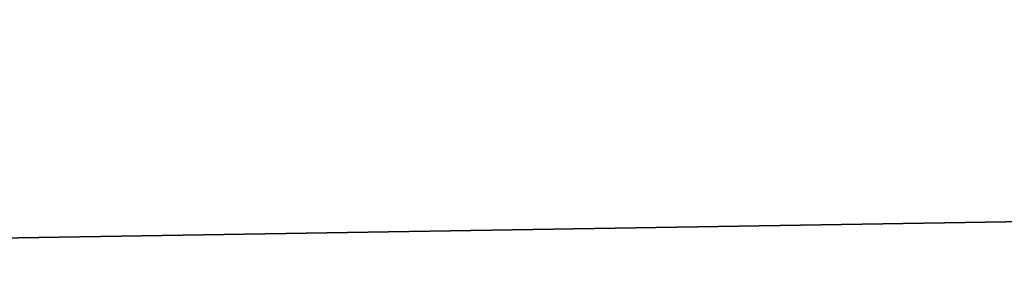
# Model space of a CAD drawing. Header units: millimetres. Extents: x -522 to 188, y -54 to 63.
# Tile 511 of 656: x -3.931965 to -3.928144, y -36.799042 to -36.798085. Entities that reach past the tile are written whole.
import ezdxf

# ---------------------------------------------------------------- set-up
doc = ezdxf.new("R2010")
doc.units = ezdxf.units.MM
doc.header["$LTSCALE"] = 65.185185
for name, color, linetype in [('1', 7, 'CONTINUOUS'), ('2', 7, 'CONTINUOUS'), ('8', 7, 'CONTINUOUS'), ('9', 7, 'CONTINUOUS')]:
    doc.layers.add(name, color=color, linetype=linetype)

msp = doc.modelspace()

# ---------------------------------------------------------------- linework, layer by layer
at = {"layer": '1', "color": 7, "linetype": 'CONTINUOUS'}
for points in [[(-4.178775, -36.8, -12.3100676), (-3.3646476, 23, -12.5570357), (-3.3647088, -36.8, -12.5570172), (-4.178775, -36.8, -12.3100676)], [(-4.178713, 23, -12.3100917), (-3.3646476, 23, -12.5570357), (-4.178775, -36.8, -12.3100676), (-4.178713, 23, -12.3100917)]]:
    msp.add_3dface(points, dxfattribs=at)
at = {"layer": '2', "color": 7, "linetype": 'CONTINUOUS'}
for points in [[(-3.3647088, -36.8, 12.5570172), (-4.178713, 23, 12.3100917), (-4.178775, -36.8, 12.3100676), (-3.3647088, -36.8, 12.5570172)], [(-3.3646476, 23, 12.5570357), (-4.178713, 23, 12.3100917), (-3.3647088, -36.8, 12.5570172), (-3.3646476, 23, 12.5570357)]]:
    msp.add_3dface(points, dxfattribs=at)
at = {"layer": '8', "color": 3, "linetype": 'CONTINUOUS'}
for points in [[(-3.5424354, -36.7927089, -10.4356782), (-3.998883, -36.8, -10.1399671), (-4.2173768, -36.7927089, -10.1816483), (-3.5424354, -36.7927089, -10.4356782)], [(-3.6503799, -36.8, -10.2705676), (-3.998883, -36.8, -10.1399671), (-3.5424354, -36.7927089, -10.4356782), (-3.6503799, -36.8, -10.2705676)]]:
    msp.add_3dface(points, dxfattribs=at)
at = {"layer": '9', "color": 3, "linetype": 'CONTINUOUS'}
for points in [[(-3.9988822, -36.8, 10.1399675), (-3.650379, -36.8, 10.2705679), (-4.2173768, -36.7927089, 10.1816483), (-3.9988822, -36.8, 10.1399675)], [(-4.2173768, -36.7927089, 10.1816483), (-3.650379, -36.8, 10.2705679), (-3.5424354, -36.7927089, 10.4356782), (-4.2173768, -36.7927089, 10.1816483)]]:
    msp.add_3dface(points, dxfattribs=at)

doc.saveas('drawing.dxf')
